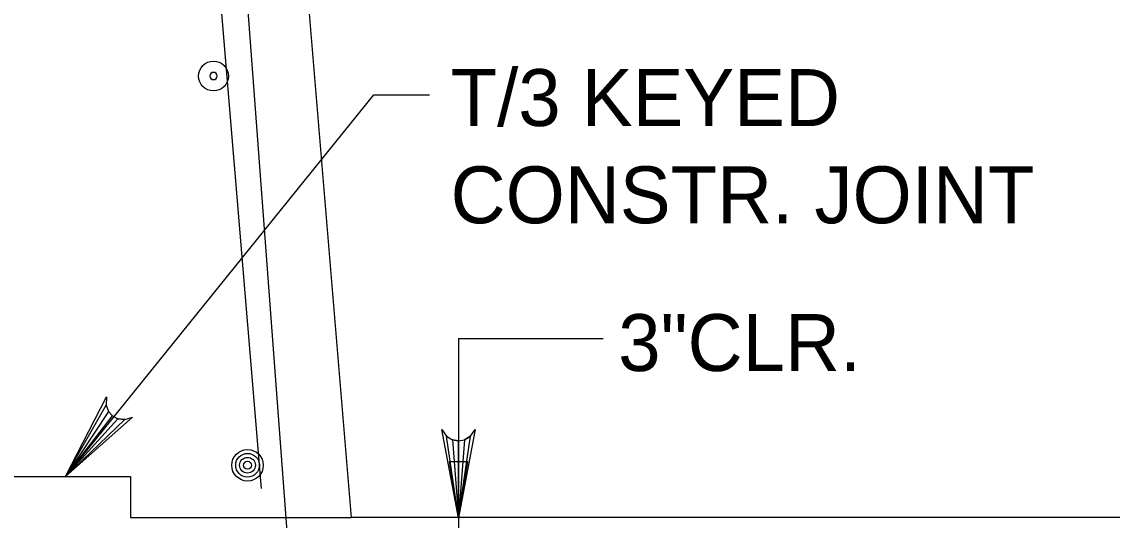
# Model space of a CAD drawing. Extents: x 638340 to 640242, y 295465 to 298435.
# Drawn here: x 639122.9 to 639180.4, y 297038.8 to 297065.1 of the extents above; entities that cross this region are included whole.
import ezdxf

# ---------------------------------------------------------------- set-up
doc = ezdxf.new("R2010")
doc.units = 0
for name, color, linetype in [('3', 7, 'Continuous'), ('Level 3', 7, 'Continuous'), ('Level 4', 7, 'Continuous'), ('Level 5', 7, 'Continuous'), ('Level 6', 7, 'Continuous'), ('Level 9', 7, 'Continuous')]:
    doc.layers.add(name, color=color, linetype=linetype)

# ---------------------------------------------------------------- blocks, each defined once
blk = doc.blocks.new('B')
at = {"layer": '3'}
blk.add_circle((0, 0), 0.16, dxfattribs=at)
for start, end in [(0, 180), (180, 0)]:
    blk.add_arc((0, 0), 0.0391, start, end, dxfattribs=at)

msp = doc.modelspace()

# ---------------------------------------------------------------- linework, layer by layer
at = {"layer": 'Level 3'}
for p, q in [((639141.477, 297061.222), (639125.241, 297041.107)), ((639141.477, 297061.222), (639144.424, 297061.222)), ((639145.952, 297048.379), (639153.572, 297048.379))]:
    msp.add_line(p, q, dxfattribs=at)
for points in [[(639125.241, 297041.107), (639127.407, 297045.313), (639127.383, 297044.879), (639127.516, 297044.542), (639127.73, 297044.307), (639128.008, 297044.159), (639128.368, 297044.113), (639128.784, 297044.244), (639125.241, 297041.107), (639128.368, 297044.113), (639128.008, 297044.159), (639125.241, 297041.107), (639127.73, 297044.307), (639127.516, 297044.542), (639125.241, 297041.107), (639127.383, 297044.879)], [(639145.952, 297038.94), (639145.081, 297043.591), (639145.328, 297043.234), (639145.64, 297043.049), (639145.952, 297042.995), (639146.264, 297043.049), (639146.576, 297043.234), (639146.823, 297043.591), (639145.952, 297038.94), (639146.576, 297043.234), (639146.264, 297043.049), (639145.952, 297038.94), (639145.952, 297042.995), (639145.64, 297043.049), (639145.952, 297038.94), (639145.328, 297043.234)]]:
    msp.add_lwpolyline(points, dxfattribs=at)
at = {"layer": 'Level 4'}
msp.add_line((639145.952, 297048.379), (639145.952, 297028.555), dxfattribs=at)
msp.add_lwpolyline([(639146.443, 297041.888), (639145.461, 297041.888), (639145.952, 297038.94)], close=True, dxfattribs=at)
at = {"layer": 'Level 5'}
for p, q in [((639132.008, 297083.008), (639135.551, 297040.483)), ((639133.526, 297083.261), (639138.668, 297014.786))]:
    msp.add_line(p, q, dxfattribs=at)
for radius in [0.832, 0.624, 0.416, 0.208]:
    msp.add_circle((639134.837, 297041.705), radius, dxfattribs=at)
at = {"layer": 'Level 6'}
msp.add_lwpolyline([(639110.484, 297038.948), (639121.494, 297038.948), (639121.494, 297041.107), (639128.672, 297041.107), (639128.672, 297038.948), (639140.3, 297038.948)], dxfattribs=at)
at = {"layer": 'Level 9'}
for p in [(639128.903, 297175.704), (639193.842, 297038.948)]:
    msp.add_line(p, (639140.3, 297038.948), dxfattribs=at)

# ---------------------------------------------------------------- block references
at = {"layer": 'Level 3', "xscale": 4.911876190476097, "yscale": 4.911876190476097, "rotation": 90}
msp.add_blockref('B', (639133.045, 297062.223), dxfattribs=at)

# ---------------------------------------------------------------- texts
at = {"layer": 'Level 3'}
for s, height, p in [('T/3 KEYED', 3.0001, (639145.536, 297059.586)), ('CONSTR. JOINT', 3.00014, (639145.536, 297054.46)), ('3"CLR.', 3.0001, (639154.365, 297046.671))]:
    msp.add_text(s, height=height, dxfattribs=at).set_placement(p)

doc.saveas('drawing.dxf')
